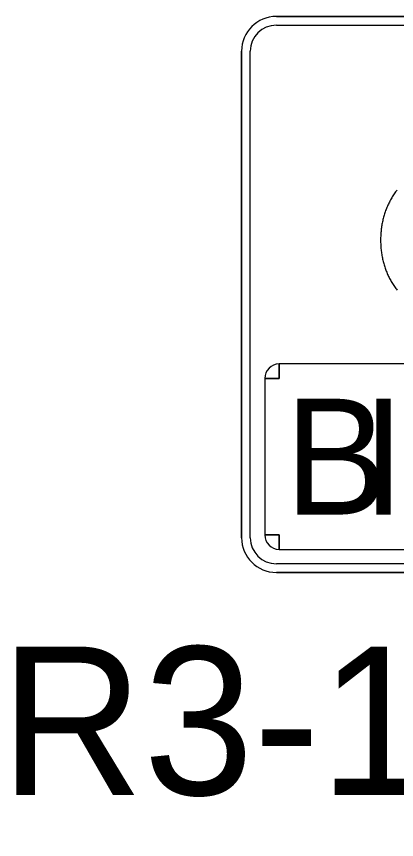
# Model space of a CAD drawing. Extents: x 99958 to 100136, y 99935 to 100013.
# Drawn here: x 100007.0122 to 100007.1967, y 99944.0503 to 99944.45 of the extents above; entities that cross this region are included whole.
import ezdxf

# ---------------------------------------------------------------- set-up
doc = ezdxf.new("R2010")
doc.units = 0
doc.layers.add('TR_SN_ConstructionSigns', color=7, linetype='Continuous')

msp = doc.modelspace()

# ---------------------------------------------------------------- linework, layer by layer
at = {"layer": 'TR_SN_ConstructionSigns'}
for p, q in [((100007.44211, 99944.45001), (100007.13836, 99944.45001)), ((100007.44211, 99944.45001), (100007.13836, 99944.45001)), ((100007.13836, 99944.45001), (100007.44211, 99944.45001)), ((100007.13836, 99944.44579), (100007.44211, 99944.44579)), ((100007.12149, 99944.43314), (100007.12149, 99944.19689)), ((100007.12149, 99944.43314), (100007.12149, 99944.19689)), ((100007.12149, 99944.19689), (100007.12149, 99944.43314)), ((100007.1257, 99944.19689), (100007.1257, 99944.43314)), ((100007.19625, 99944.36478), (100007.19592, 99944.36431)), ((100007.1966, 99944.36525), (100007.19625, 99944.36478)), ((100007.19695, 99944.36572), (100007.1966, 99944.36525)), ((100007.19353, 99944.3604), (100007.19327, 99944.3599)), ((100007.1938, 99944.3609), (100007.19353, 99944.3604)), ((100007.19408, 99944.3614), (100007.1938, 99944.3609)), ((100007.19437, 99944.36189), (100007.19408, 99944.3614)), ((100007.19466, 99944.36238), (100007.19437, 99944.36189)), ((100007.19497, 99944.36287), (100007.19466, 99944.36238)), ((100007.19528, 99944.36335), (100007.19497, 99944.36287)), ((100007.19559, 99944.36383), (100007.19528, 99944.36335)), ((100007.19592, 99944.36431), (100007.19559, 99944.36383)), ((100007.19185, 99944.35681), (100007.19164, 99944.35628)), ((100007.19207, 99944.35733), (100007.19185, 99944.35681)), ((100007.19229, 99944.35785), (100007.19207, 99944.35733)), ((100007.19252, 99944.35837), (100007.19229, 99944.35785)), ((100007.19276, 99944.35888), (100007.19252, 99944.35837)), ((100007.19301, 99944.35939), (100007.19276, 99944.35888)), ((100007.19327, 99944.3599), (100007.19301, 99944.35939)), ((100007.19041, 99944.35251), (100007.19026, 99944.35196)), ((100007.19056, 99944.35306), (100007.19041, 99944.35251)), ((100007.19072, 99944.3536), (100007.19056, 99944.35306)), ((100007.19089, 99944.35415), (100007.19072, 99944.3536)), ((100007.19107, 99944.35469), (100007.19089, 99944.35415)), ((100007.19125, 99944.35522), (100007.19107, 99944.35469)), ((100007.19144, 99944.35575), (100007.19125, 99944.35522)), ((100007.19164, 99944.35628), (100007.19144, 99944.35575)), ((100007.18955, 99944.34858), (100007.18946, 99944.348)), ((100007.18965, 99944.34915), (100007.18955, 99944.34858)), ((100007.18976, 99944.34972), (100007.18965, 99944.34915)), ((100007.18987, 99944.35028), (100007.18976, 99944.34972)), ((100007.18999, 99944.35084), (100007.18987, 99944.35028)), ((100007.19012, 99944.3514), (100007.18999, 99944.35084)), ((100007.19026, 99944.35196), (100007.19012, 99944.3514)), ((100007.18908, 99944.34449), (100007.18905, 99944.34389)), ((100007.18913, 99944.34508), (100007.18908, 99944.34449)), ((100007.18918, 99944.34567), (100007.18913, 99944.34508)), ((100007.18924, 99944.34626), (100007.18918, 99944.34567)), ((100007.1893, 99944.34684), (100007.18924, 99944.34626)), ((100007.18938, 99944.34743), (100007.1893, 99944.34684)), ((100007.18946, 99944.348), (100007.18938, 99944.34743)), ((100007.189, 99944.34268), (100007.18899, 99944.34208)), ((100007.18899, 99944.34208), (100007.18899, 99944.34146)), ((100007.18899, 99944.34146), (100007.18899, 99944.34086)), ((100007.18899, 99944.34086), (100007.189, 99944.34026)), ((100007.18902, 99944.34329), (100007.189, 99944.34268)), ((100007.18905, 99944.34389), (100007.18902, 99944.34329)), ((100007.189, 99944.34026), (100007.18902, 99944.33966)), ((100007.18902, 99944.33966), (100007.18905, 99944.33907)), ((100007.18905, 99944.33907), (100007.18908, 99944.33848)), ((100007.18908, 99944.33848), (100007.18912, 99944.33789)), ((100007.18912, 99944.33789), (100007.18917, 99944.33731)), ((100007.18917, 99944.33731), (100007.18923, 99944.33672)), ((100007.18923, 99944.33672), (100007.18929, 99944.33615)), ((100007.18929, 99944.33615), (100007.18937, 99944.33557)), ((100007.18937, 99944.33557), (100007.18944, 99944.335)), ((100007.18944, 99944.335), (100007.18953, 99944.33443)), ((100007.18953, 99944.33443), (100007.18963, 99944.33387)), ((100007.18963, 99944.33387), (100007.18973, 99944.33331)), ((100007.18973, 99944.33331), (100007.18984, 99944.33275)), ((100007.18984, 99944.33275), (100007.18996, 99944.33219)), ((100007.18996, 99944.33219), (100007.19008, 99944.33164)), ((100007.19008, 99944.33164), (100007.19021, 99944.33109)), ((100007.19021, 99944.33109), (100007.19035, 99944.33055)), ((100007.19035, 99944.33055), (100007.1905, 99944.33001)), ((100007.1905, 99944.33001), (100007.19066, 99944.32947)), ((100007.19066, 99944.32947), (100007.19082, 99944.32893)), ((100007.19082, 99944.32893), (100007.19099, 99944.3284)), ((100007.19099, 99944.3284), (100007.19117, 99944.32787)), ((100007.19117, 99944.32787), (100007.19135, 99944.32735)), ((100007.19135, 99944.32735), (100007.19155, 99944.32682)), ((100007.19155, 99944.32682), (100007.19175, 99944.3263)), ((100007.19175, 99944.3263), (100007.19196, 99944.32579)), ((100007.19196, 99944.32579), (100007.19217, 99944.32528)), ((100007.19217, 99944.32528), (100007.1924, 99944.32477)), ((100007.1924, 99944.32477), (100007.19263, 99944.32426)), ((100007.19263, 99944.32426), (100007.19287, 99944.32376)), ((100007.19287, 99944.32376), (100007.19311, 99944.32326)), ((100007.19311, 99944.32326), (100007.19337, 99944.32276)), ((100007.19337, 99944.32276), (100007.19363, 99944.32227)), ((100007.19363, 99944.32227), (100007.1939, 99944.32178)), ((100007.1939, 99944.32178), (100007.19417, 99944.32129)), ((100007.19417, 99944.32129), (100007.19446, 99944.32081)), ((100007.19446, 99944.32081), (100007.19475, 99944.32033)), ((100007.19475, 99944.32033), (100007.19505, 99944.31985)), ((100007.19505, 99944.31985), (100007.19536, 99944.31938)), ((100007.19536, 99944.31938), (100007.19567, 99944.31891)), ((100007.19567, 99944.31891), (100007.19599, 99944.31844)), ((100007.19599, 99944.31844), (100007.19632, 99944.31798)), ((100007.19632, 99944.31798), (100007.19666, 99944.31752)), ((100007.19666, 99944.31752), (100007.197, 99944.31706)), ((100007.13977, 99944.27423), (100007.13977, 99944.28126)), ((100007.4407, 99944.28126), (100007.13977, 99944.28126)), ((100007.13977, 99944.28126), (100007.13977, 99944.27423)), ((100007.13274, 99944.27423), (100007.13977, 99944.27423)), ((100007.13977, 99944.27423), (100007.13274, 99944.27423)), ((100007.13274, 99944.27423), (100007.13274, 99944.19829)), ((100007.13977, 99944.19829), (100007.13274, 99944.19829)), ((100007.13274, 99944.19829), (100007.13977, 99944.19829)), ((100007.13977, 99944.19126), (100007.13977, 99944.19829)), ((100007.13977, 99944.19829), (100007.13977, 99944.19126)), ((100007.13977, 99944.19126), (100007.4407, 99944.19126)), ((100007.44211, 99944.18423), (100007.13836, 99944.18423)), ((100007.13836, 99944.18001), (100007.44211, 99944.18001)), ((100007.13836, 99944.18001), (100007.44211, 99944.18001)), ((100007.44211, 99944.18001), (100007.13836, 99944.18001))]:
    msp.add_line(p, q, dxfattribs=at)
for centre, radius, start, end in [((100007.13836, 99944.43314), 0.01688, 90, 180), ((100007.13836, 99944.43314), 0.01688, 90, 180), ((100007.13836, 99944.43314), 0.01688, 90, 180), ((100007.13836, 99944.43314), 0.01266, 90, 180), ((100007.13977, 99944.27423), 0.00703, 90, 180), ((100007.13836, 99944.19689), 0.01688, 180, 270), ((100007.13836, 99944.19689), 0.01688, 180, 270), ((100007.13836, 99944.19689), 0.01688, 180, 270), ((100007.13836, 99944.19689), 0.01266, 180, 270), ((100007.13977, 99944.19829), 0.00703, 180, 270)]:
    msp.add_arc(centre, radius, start, end, dxfattribs=at)

# ---------------------------------------------------------------- texts
for s, p in [('B', (100007.14232, 99944.20814)), ('I', (100007.17995, 99944.20814))]:
    msp.add_text(s, height=0.05625, dxfattribs=at).set_placement(p)
msp.add_text('R3-17 (B/W)', height=0.072, rotation=360, dxfattribs=at).set_placement((100007.00428, 99944.07201))

doc.saveas('drawing.dxf')
